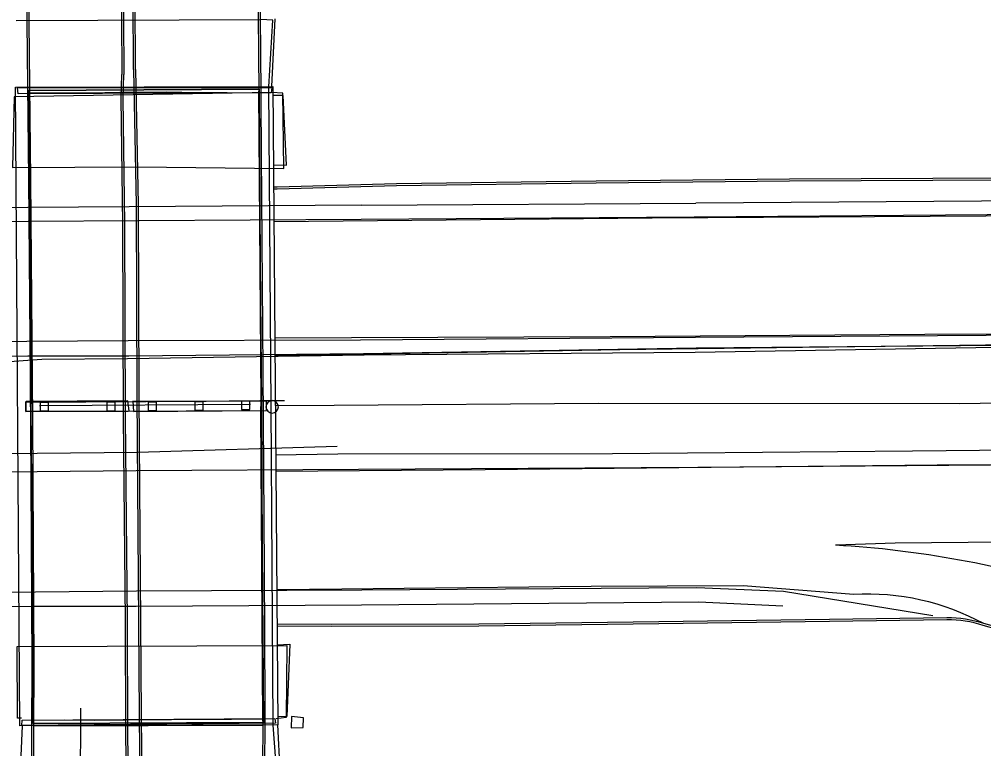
# Model space of a CAD drawing. Extents: x 2145380 to 2156929, y 139568 to 149130.
# Drawn here: x 2153000.8 to 2153289.8, y 142813 to 143031.4 of the extents above; entities that cross this region are included whole.
import ezdxf

# ---------------------------------------------------------------- set-up
doc = ezdxf.new("R2010")
doc.units = 0
for name, color, linetype in [('Default', 7, 'Continuous'), ('TOPO_Asphalt', 7, 'Continuous'), ('TOPO_Bridge', 7, 'Continuous'), ('TOPO_BRIDGE_Floor Deck', 7, 'Continuous'), ('TOPO_BRIDGE_Low Beam', 7, 'Continuous'), ('TOPO_BRIDGE_Pier', 7, 'Continuous'), ('TOPO_BRIDGE_Pier Cap', 7, 'Continuous'), ('TOPO_BRIDGE_Seat', 7, 'Continuous'), ('TOPO_Concrete', 7, 'Continuous'), ('TOPO_Curb Back', 7, 'Continuous'), ('TOPO_Flowline', 7, 'Continuous'), ('TOPO_Guardrail', 7, 'Continuous'), ('TOPO_Misc Line', 7, 'Continuous'), ('TOPO_Sign', 7, 'Continuous'), ('TOPO_Wall Freestanding', 7, 'Continuous')]:
    doc.layers.add(name, color=color, linetype=linetype)

# ---------------------------------------------------------------- blocks, each defined once
blk = doc.blocks.new('PIER')
at = {"layer": 'Default'}
blk.add_lwpolyline([(-1.55, 1.55), (-1.55, -1.55), (1.55, -1.55), (1.55, 1.55)], close=True, dxfattribs=at)

msp = doc.modelspace()

# ---------------------------------------------------------------- linework, layer by layer
at = {"layer": 'TOPO_Asphalt'}
msp.add_line((2153005.05, 142819.82), (2153073.75, 142820.06), dxfattribs=at)
for points in [[(2153077.05, 142970.9), (2153097.86, 142971.03), (2153190.42, 142971.97), (2153290.41, 142972.6), (2153382.45, 142973.48), (2153399.54, 142973.65)], [(2153973.76, 142942.22), (2153944.03, 142942.03), (2153898.59, 142941.37), (2153866.78, 142941.27), (2153828.78, 142940.92), (2153796.96, 142941.12), (2153760.85, 142940.82), (2153726.83, 142940.45), (2153651.09, 142939.83), (2153577.73, 142939.29), (2153490.38, 142938.45), (2153427.79, 142937.85), (2153351.78, 142937.42), (2153272.11, 142937.07), (2153177.85, 142936.35), (2153100.33, 142936.02), (2153077.32, 142935.89)], [(2153077.36, 142930.81), (2153083.68, 142930.83), (2153180.78, 142932.49), (2153290.36, 142933.95), (2153410.14, 142934.51), (2153503.37, 142934.13), (2153602.67, 142935.18), (2153702.47, 142935.98), (2153725.31, 142935.84)], [(2153976.55, 142907.27), (2153958.38, 142907.17), (2153924.65, 142906.81), (2153901.04, 142906.61), (2153871.36, 142906.42), (2153833.61, 142906.14), (2153798.81, 142906.04), (2153761.09, 142905.74), (2153724.87, 142905.78), (2153641.48, 142905.16), (2153555.86, 142903.84), (2153481.15, 142903.51), (2153399.62, 142902.82), (2153328.76, 142902.64), (2153268.48, 142902.05), (2153178.57, 142901.3), (2153096.28, 142901.15), (2153077.6, 142900.87)], [(2153077.64, 142896.06), (2153140.44, 142896.6), (2153275.83, 142897.95), (2153385.9, 142898.5), (2153504.51, 142899.31), (2153609.26, 142900.22), (2153725.5, 142900.88)], [(2153975.95, 142879.4), (2153957.04, 142879.28), (2153916.11, 142878.82), (2153868.64, 142878.5), (2153842.33, 142878.47), (2153823.05, 142878.26), (2153800.6, 142878.25), (2153774.66, 142878.14), (2153753.89, 142877.96), (2153736.68, 142877.72), (2153725.79, 142877.66), (2153623.89, 142876.78), (2153531.13, 142876.12), (2153445.81, 142875.62), (2153361.69, 142875.4), (2153263.24, 142874.49), (2153245.44, 142873.93)], [(2153250.86, 142859.16), (2153217.67, 142861.71), (2153172.16, 142861.53), (2153097.47, 142860.72), (2153077.92, 142860.59)]]:
    msp.add_lwpolyline(points, dxfattribs=at)
for centre, radius, start, end in [((2153227.79, 142569.65), 304.79, 72.6009, 86.6812), ((2153255.04, 142786.49), 72.78, 61.4693, 93.2908)]:
    msp.add_arc(centre, radius, start, end, dxfattribs=at)
at = {"layer": 'TOPO_Bridge'}
for points in [[(2152999.8, 143031.12), (2153073.16, 143031.37)], [(2153074.62, 142799.77), (2153078.35, 142800.19), (2153076.89, 142820.03), (2153076.24, 142915.42), (2153075.58, 143011.18), (2153076.8, 143031.16), (2153073.16, 143031.37)]]:
    msp.add_lwpolyline(points, dxfattribs=at)
at = {"layer": 'TOPO_BRIDGE_Floor Deck'}
msp.add_lwpolyline([(2153078.23, 142820.08), (2153000.98, 142819.8), (2152999.61, 143011.15), (2153076.73, 143011.28)], close=True, dxfattribs=at)
at = {"layer": 'TOPO_BRIDGE_Low Beam'}
for points in [[(2153003.52, 143010.16), (2153003.52, 143010.16), (2153072.64, 143010.55), (2153072.64, 143010.55)], [(2153003.52, 143010.16), (2153072.64, 143010.55), (2153072.95, 142958.29), (2153073.33, 142915.92), (2153073.6, 142872.27), (2153073.93, 142820.84), (2153004.89, 142820.48), (2153004.65, 142869.88), (2153004.25, 142915.47), (2153004, 142946.93)], [(2153073.93, 142820.84), (2153072.64, 143010.55), (2153003.52, 143010.16), (2153004.89, 142820.48)], [(2153072.64, 143010.55), (2153072.64, 143010.55), (2153072.95, 142958.29), (2153073.33, 142915.92), (2153073.6, 142872.27), (2153073.93, 142820.84), (2153073.93, 142820.84)], [(2153003.52, 143010.16), (2153003.52, 143010.16), (2153004, 142946.93), (2153004.25, 142915.47), (2153004.65, 142869.88), (2153004.89, 142820.48), (2153004.89, 142820.48)], [(2153073.93, 142820.84), (2153073.93, 142820.84), (2153004.89, 142820.48), (2153004.89, 142820.48)]]:
    msp.add_lwpolyline(points, close=True, dxfattribs=at)
for points in [[(2153073.33, 142915.92), (2153072.95, 142958.29), (2153072.64, 143010.55)], [(2153004.25, 142915.47), (2153004, 142946.93), (2153003.52, 143010.16)], [(2153004.97, 142821.41), (2153004.25, 142913.57), (2153004.45, 142917.02), (2153003.98, 143009.77)], [(2153073.73, 142821.25), (2153073.22, 142913.85), (2153073.24, 142917.27), (2153072.58, 143009.87)], [(2153004.89, 142820.48), (2153004.65, 142869.88), (2153004.25, 142915.25)], [(2153073.93, 142820.84), (2153073.6, 142872.27), (2153073.31, 142915.44)]]:
    msp.add_lwpolyline(points, dxfattribs=at)
at = {"layer": 'TOPO_BRIDGE_Pier'}
for p, q in [((2153002.76, 142916.7), (2153002.76, 142916.7)), ((2153070.03, 142916.06), (2153006.85, 142915.71)), ((2153074.82, 142917.05), (2153074.82, 142917.05)), ((2153002.73, 142913.95), (2153002.73, 142913.95)), ((2153074.83, 142914.29), (2153074.83, 142914.29))]:
    msp.add_line(p, q, dxfattribs=at)
for points in [[(2153076.44, 143011.03), (2153076.31, 143009.43), (2153000.44, 143009.15), (2153000.28, 143010.91)], [(2153000.28, 143010.91), (2153076.44, 143011.03)]]:
    msp.add_lwpolyline(points, dxfattribs=at)
msp.add_lwpolyline([(2153002.76, 142916.7), (2153002.73, 142913.95), (2153074.83, 142914.29), (2153074.82, 142917.05)], close=True, dxfattribs=at)
msp.add_lwpolyline([(2153002.76, 142916.7), (2153002.73, 142913.95), (2153074.83, 142914.29), (2153074.82, 142917.05)], close=True, dxfattribs=at)
at = {"layer": 'TOPO_BRIDGE_Pier Cap'}
for points in [[(2153033.7, 142914.17), (2153033.35, 142917.19), (2153002.83, 142916.96), (2153002.63, 142916.75), (2153002.6, 142914.06), (2153033.45, 142914.1), (2153033.7, 142914.17)], [(2153074.87, 142914.27), (2153074.86, 142916.98), (2153034.8, 142917.04), (2153035.01, 142913.95), (2153074.87, 142914.27)], [(2153001.54, 142819.95), (2153001.61, 142821.51), (2153077.38, 142822), (2153077.53, 142820.62), (2153001.54, 142819.95)]]:
    msp.add_lwpolyline(points, dxfattribs=at)
msp.add_lwpolyline([(2153074.83, 142914.29), (2153074.82, 142917.05), (2153002.76, 142916.7), (2153002.73, 142913.95)], close=True, dxfattribs=at)
at = {"layer": 'TOPO_BRIDGE_Seat'}
for points in [[(2153063.07, 143009.38), (2153053.95, 143009.46), (2153045.01, 143009.57), (2153035.89, 143009.47), (2153030.96, 143009.47), (2153021.9, 143009.34), (2153012.9, 143009.36), (2153003.91, 143009.31)], [(2153013.71, 142916.94), (2153022.78, 142917.03), (2153031.67, 142917.13)], [(2153036.53, 142917.06), (2153045.63, 142917.08), (2153054.64, 142917.1), (2153063.68, 142917.15), (2153072.51, 142917.22)], [(2153014.29, 142821.59), (2153023.33, 142821.57), (2153032.43, 142821.63), (2153037.35, 142821.7), (2153046.35, 142821.73), (2153055.36, 142821.82), (2153064.37, 142821.8), (2153073.57, 142821.92)]]:
    msp.add_lwpolyline(points, dxfattribs=at)
at = {"layer": 'TOPO_Concrete'}
msp.add_line((2153103.32, 142975.73), (2153203.49, 142976.36), dxfattribs=at)
for points in [[(2152998.79, 142987.04), (2153036.12, 142987.2), (2153080.1, 142986.71), (2153079.79, 143009.36), (2153076.46, 143009.54), (2152999.24, 143008.18), (2152998.79, 142987.04)], [(2153076.88, 142987.84), (2153080.82, 142987.71), (2153079.88, 143008.61), (2153076.75, 143008.59)], [(2153407.25, 142981.96), (2153407.3, 142978.2), (2153303.4, 142977.1), (2153203.49, 142976.36)], [(2153404.08, 142934.71), (2153305.51, 142933.8), (2153203.6, 142932.9), (2153103.91, 142931.2), (2153033.64, 142930.53), (2153003.35, 142930.55), (2152906.73, 142929.67), (2152805.57, 142928.86), (2152704.26, 142928.44)], [(2153001.4, 142822.08), (2153000.2, 142822.1), (2153000.15, 142843.63), (2153081.01, 142843.86), (2153080.75, 142822.34), (2153077.76, 142821.96)], [(2153078.05, 142844.1), (2153081.87, 142844.25), (2153080.93, 142822.61), (2153078.22, 142822.57)], [(2153082.35, 142822.61), (2153082.3, 142819.18), (2153085.87, 142819.32), (2153085.95, 142822.2), (2153082.35, 142822.61)]]:
    msp.add_lwpolyline(points, dxfattribs=at)
at = {"layer": 'TOPO_Curb Back'}
for points in [[(2153030.56, 143138.67), (2153030.91, 143101.3), (2153031.28, 143048.9), (2153031.47, 143014.93)], [(2153031.16, 143138.54), (2153031.51, 143101.3), (2153031.88, 143048.9), (2153032.07, 143014.93)], [(2153034.97, 143016.41), (2153034.87, 143037.62), (2153034.49, 143072.68), (2153034.23, 143107.19), (2153034.01, 143138.21)], [(2153035.57, 143016.41), (2153035.47, 143037.62), (2153035.09, 143072.69), (2153034.83, 143107.2), (2153034.61, 143138.29)], [(2153002.34, 143103.43), (2153002.49, 143069.54), (2153003.05, 143030.55), (2153003.55, 142983.5), (2153004.13, 142911.64), (2153004.56, 142838.05), (2153004.32, 142798.78)], [(2153002.94, 143103.44), (2153003.09, 143069.55), (2153003.65, 143030.55), (2153004.15, 142983.5), (2153004.73, 142911.64), (2153005.16, 142838.05), (2153004.92, 142798.78)], [(2153071.9, 143096.71), (2153072.35, 143063.79), (2153072.35, 143030.28), (2153072.47, 143023.44), (2153072.67, 142991.07), (2153073.21, 142926.13), (2153073.54, 142866.86), (2153073.77, 142826.76), (2153073.67, 142801.74), (2153074.27, 142769.07), (2153075.07, 142744.87)], [(2153072.5, 143096.73), (2153072.95, 143063.8), (2153072.95, 143030.28), (2153073.07, 143023.44), (2153073.27, 142991.07), (2153073.81, 142926.14), (2153074.14, 142866.86), (2153074.37, 142826.76), (2153074.27, 142801.74), (2153074.87, 142769.09), (2153075.67, 142744.89)], [(2153034.97, 143016.4), (2153035.82, 142976), (2153036.02, 142918.77), (2153036.44, 142864.28), (2153036.68, 142823.03), (2153037.18, 142771.04), (2153037.83, 142722.33), (2153037.81, 142711.61)], [(2153035.57, 143016.41), (2153036.42, 142976.01), (2153036.62, 142918.77), (2153037.04, 142864.28), (2153037.28, 142823.03), (2153037.78, 142771.05), (2153038.43, 142722.33), (2153038.41, 142711.61)], [(2153034.25, 142710.65), (2153033.82, 142742.77), (2153033.15, 142781.87), (2153032.7, 142818.44), (2153032.61, 142851.2), (2153031.98, 142912.41), (2153031.79, 142970.07), (2153031.27, 143007.76), (2153031.47, 143014.94)], [(2153034.85, 142710.8), (2153034.42, 142742.78), (2153033.75, 142781.88), (2153033.3, 142818.45), (2153033.21, 142851.21), (2153032.58, 142912.42), (2153032.39, 142970.08), (2153031.87, 143007.76), (2153032.07, 143014.92)], [(2153076.96, 142981.26), (2153078.08, 142981.25), (2153113.86, 142982.24), (2153173.64, 142983.05), (2153231.61, 142983.68), (2153296.02, 142984), (2153353.01, 142982.81), (2153398.31, 142982.89), (2153414.25, 142984.11), (2153432.72, 142984.65), (2153438.89, 142984.33)], [(2153076.97, 142980.66), (2153078.09, 142980.65), (2153113.87, 142981.64), (2153173.64, 142982.45), (2153231.62, 142983.08), (2153296.02, 142983.4), (2153353.01, 142982.21), (2153398.33, 142982.29), (2153414.28, 142983.51), (2153432.71, 142984.05), (2153438.89, 142983.73)], [(2153278.79, 142852.16), (2153243.58, 142851.63), (2153192.48, 142850.95), (2153138.46, 142850.25), (2153094.35, 142850.13), (2153078, 142850.29)], [(2153278.8, 142851.56), (2153243.59, 142851.03), (2153192.48, 142850.35), (2153138.47, 142849.65), (2153094.34, 142849.53), (2153078, 142849.69)], [(2153313.36, 142840.56), (2153293.96, 142848.67), (2153289.63, 142849.86)], [(2153313.61, 142841.11), (2153294.16, 142849.24), (2153289.8, 142850.44)]]:
    msp.add_lwpolyline(points, dxfattribs=at)
for radius, start, end in [(33.37, 71.5147, 90.7469), (32.77, 71.4868, 90.7458)]:
    msp.add_arc((2153279.22, 142818.79), radius, start, end, dxfattribs=at)
at = {"layer": 'TOPO_Flowline'}
msp.add_lwpolyline([(2153077.48, 142915.75), (2153095.19, 142915.83), (2153174.35, 142916.42), (2153282.49, 142916.33), (2153371.2, 142917.81), (2153426.03, 142917.67), (2153449.48, 142917.55), (2153465.38, 142918.43)], dxfattribs=at)
at = {"layer": 'TOPO_Guardrail'}
for points in [[(2153420.35, 142933.99), (2153404.07, 142934.04), (2153305.45, 142933.3), (2153203.36, 142931.68), (2153104.18, 142930.84), (2153033.21, 142929.75), (2153007.51, 142929.53), (2152981.09, 142927.61)], [(2152644.78, 142897.93), (2152705.31, 142898.17), (2152803.86, 142899.25), (2152905.65, 142900.51), (2153036.24, 142901.74), (2153096.04, 142903.58)]]:
    msp.add_lwpolyline(points, dxfattribs=at)
at = {"layer": 'TOPO_Misc Line'}
for points in [[(2153103.32, 142975.73), (2153033.69, 142975.27), (2153003.39, 142975.02), (2152903.98, 142974.43), (2152803.42, 142973.57), (2152703.98, 142972.85)], [(2153303.46, 142972.95), (2153202.99, 142972.21), (2153103.23, 142971.49), (2153003.43, 142970.91), (2152903.75, 142970.07), (2152803.49, 142969.46), (2152704.24, 142968.7)], [(2153403.95, 142937.22), (2153305.05, 142936.83), (2153203.41, 142936.14), (2153103.06, 142935.33), (2153033.4, 142935.09), (2153003.07, 142934.96), (2152906.65, 142934.05), (2152805.56, 142933.24), (2152704.1, 142932.56)], [(2153405.27, 142898.91), (2153304.42, 142897.96), (2153204.14, 142897.22), (2153102.47, 142896.55), (2153035.82, 142896.18), (2153006.16, 142895.89), (2152905.61, 142895.19), (2152803.98, 142894.42), (2152705.4, 142893.38)], [(2153274.59, 142852.73), (2153229.78, 142860.1), (2153203.81, 142861.19), (2153103.46, 142860.48), (2153035.86, 142860.12), (2153005.6, 142859.83), (2152903.68, 142859.21), (2152804.23, 142858.24), (2152705.11, 142857.51)], [(2153229.57, 142855.68), (2153204.4, 142856.88), (2153103.38, 142855.92), (2153035.81, 142855.56), (2153005.31, 142855.6), (2152904.08, 142855.06), (2152804.26, 142854.05), (2152705.07, 142853.26)], [(2153019.36, 142752.03), (2153019.17, 142800.74), (2153019.19, 142825.09)]]:
    msp.add_lwpolyline(points, dxfattribs=at)
at = {"layer": 'TOPO_Sign'}
for points in [[(2153072.8, 142917.22), (2153080.29, 142917.22)], [(2153074.68, 142915.35), (2153074.68, 142915.35)], [(2153076.55, 142917.22), (2153076.55, 142917.22)], [(2153078.42, 142915.35), (2153078.42, 142915.35)], [(2153076.55, 142913.48), (2153076.55, 142913.48)]]:
    msp.add_lwpolyline(points, dxfattribs=at)
for start, end in [(90, 180), (180, 270), (360, 90), (270, 0)]:
    msp.add_arc((2153076.55, 142915.35), 1.87, start, end, dxfattribs=at)
at = {"layer": 'TOPO_Wall Freestanding'}
for p, q in [((2153076.42, 143011.28), (2153077.42, 143031.6)), ((2153000.8, 142799.84), (2153001.77, 142819.81)), ((2153078.15, 142820.08), (2153079.13, 142800.56))]:
    msp.add_line(p, q, dxfattribs=at)

# ---------------------------------------------------------------- block references
at = {"layer": 'TOPO_BRIDGE_Pier', "xscale": 0.807085, "yscale": 0.8070850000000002}
for p in [(2153008.31, 142915.39), (2153028.27, 142915.47), (2153040.62, 142915.54), (2153054.67, 142915.66), (2153068.61, 142915.78)]:
    msp.add_blockref('PIER', p, dxfattribs=at)

doc.saveas('drawing.dxf')
